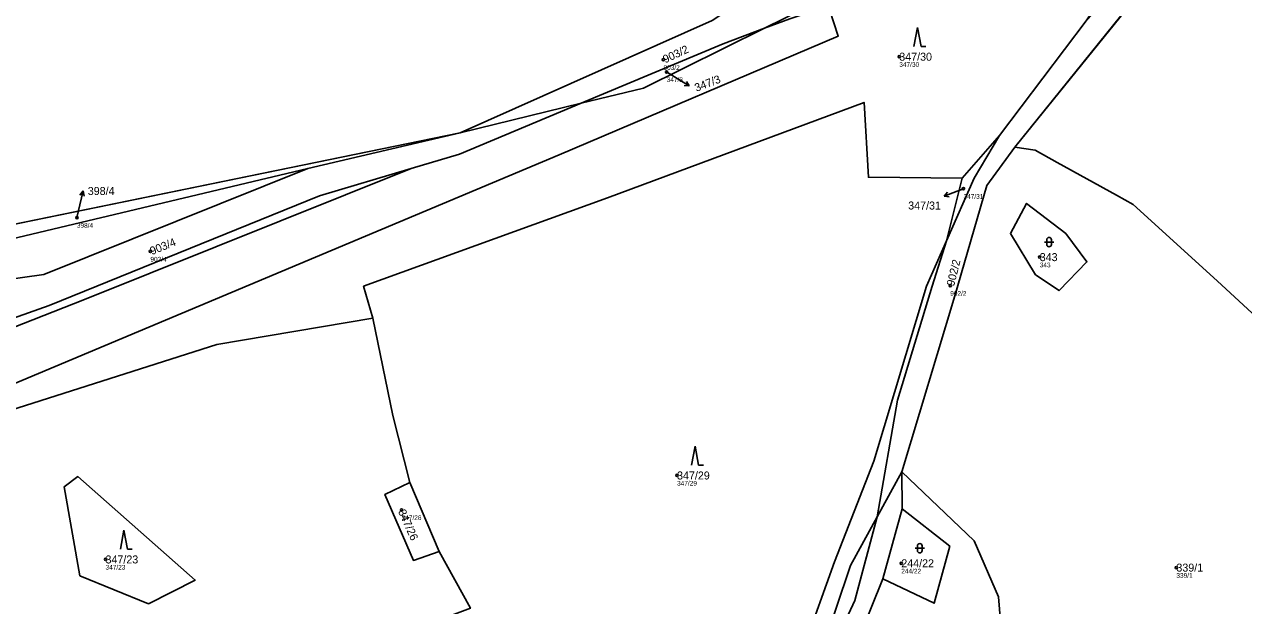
# Model space of a CAD drawing. Extents: x -734504 to -730695, y -1027923 to -1024502.
# Drawn here: x -733167.8 to -732908.7, y -1026581.4 to -1026457.8 of the extents above; entities that cross this region are included whole.
import ezdxf

# ---------------------------------------------------------------- set-up
doc = ezdxf.new("R2010")
doc.units = 0
for name, color, linetype in [('Definiční body', 7, 'Continuous'), ('Hranice parcel', 7, 'Continuous'), ('Parcelní čísla', 7, 'Continuous'), ('Polygon parcely', 7, 'Continuous'), ('Pop  PČ popisy', 7, 'Continuous'), ('Značky kultur', 7, 'Continuous')]:
    doc.layers.add(name, color=color, linetype=linetype)

msp = doc.modelspace()

# ---------------------------------------------------------------- linework, layer by layer
at = {"layer": 'Definiční body'}
for centre in [(-732981.91, -1026464.68), (-733032.01, -1026465.33), (-733031.34, -1026467.9), (-732968.26, -1026492.75), (-733156.67, -1026498.91), (-733141.04, -1026506.09), (-732952.06, -1026507.31), (-732971.08, -1026513.37), (-733029.13, -1026553.75), (-733087.66, -1026561.07), (-733150.58, -1026571.61), (-732981.48, -1026572.43), (-732923.02, -1026573.35)]:
    msp.add_circle(centre, 0.25, dxfattribs=at)
at = {"layer": 'Hranice parcel'}
for p, q in [((-732957.38, -1026483.94), (-732930.24, -1026450.28)), ((-732942.2, -1026457.02), (-732960.63, -1026481.41)), ((-733075.21, -1026480.85), (-733049.51, -1026474.59)), ((-733193.7, -1026505.19), (-733075.21, -1026480.85)), ((-733107.56, -1026488.45), (-733075.21, -1026480.85)), ((-732968.55, -1026490.5), (-732960.63, -1026481.41)), ((-732971.87, -1026503.87), (-732968.55, -1026490.5)), ((-732986.62, -1026562.58), (-732981.39, -1026552.99)), ((-732981.39, -1026552.99), (-732981.28, -1026560.85)), ((-733079.7, -1026569.89), (-733085.88, -1026555.23)), ((-732985.4, -1026575.75), (-732981.28, -1026560.85)), ((-733073.05, -1026581.98), (-733079.7, -1026569.89))]:
    msp.add_line(p, q, dxfattribs=at)
for points in [[(-733010.56, -1026458.64), (-733001.94, -1026454.38), (-732991.62, -1026449.4), (-732990.76, -1026447.99)], [(-733216.61, -1026553.87), (-733171.93, -1026535.02), (-733054.17, -1026485.55), (-732994.89, -1026460.28), (-732996.76, -1026454.64), (-732985.62, -1026450.09)], [(-733075.21, -1026480.85), (-733021.67, -1026456.95), (-733013.29, -1026451.45)], [(-733010.56, -1026458.64), (-733005.19, -1026456.63), (-732985.62, -1026450.09)], [(-733049.51, -1026474.59), (-733036.26, -1026471.36), (-733010.56, -1026458.64)], [(-733010.56, -1026458.64), (-733019.35, -1026461.93), (-733049.51, -1026474.59)], [(-732968.55, -1026490.5), (-732988.45, -1026490.33), (-732989.37, -1026474.4), (-733043.93, -1026494.69), (-733095.74, -1026513.49), (-733093.79, -1026520.26)], [(-733049.51, -1026474.59), (-733075.36, -1026485.44), (-733085.66, -1026488.49)], [(-732960.63, -1026481.41), (-732965.98, -1026490.5), (-732971.87, -1026503.87)], [(-732957.38, -1026483.94), (-732963.28, -1026492.1), (-732970.11, -1026515.52), (-732981.39, -1026552.99)], [(-732864.22, -1026562.25), (-732890.17, -1026534.71), (-732914.35, -1026512.36), (-732932.23, -1026496.11), (-732935.78, -1026494.13), (-732948.32, -1026487.15), (-732953.03, -1026484.53), (-732957.38, -1026483.94)], [(-733271.29, -1026558.29), (-733264.75, -1026555.09), (-733243.59, -1026542.71), (-733223.55, -1026534.38), (-733206.09, -1026528.8), (-733187.87, -1026523.32), (-733180.33, -1026520.98), (-733180.39, -1026513.36), (-733163.72, -1026510.97), (-733107.56, -1026488.45)], [(-733085.66, -1026488.49), (-733155.02, -1026516.33), (-733222.3, -1026542.76), (-733255.12, -1026553.16)], [(-733085.66, -1026488.49), (-733105.12, -1026494.27), (-733162.52, -1026517.63), (-733178.99, -1026523.38), (-733186.9, -1026527.28), (-733205.47, -1026532.16), (-733222.69, -1026537.95), (-733242.2, -1026545.52), (-733255.12, -1026553.16)], [(-733201.84, -1026513.78), (-733191.11, -1026509.91), (-733184.9, -1026507.66), (-733177.96, -1026505.16), (-733107.56, -1026488.45)], [(-732946.54, -1026502.27), (-732954.85, -1026495.87), (-732958.3, -1026502.27), (-732952.93, -1026511.06), (-732947.95, -1026514.43), (-732942.05, -1026508.31), (-732946.54, -1026502.27)], [(-732971.87, -1026503.87), (-732976.11, -1026513.52), (-732987.32, -1026550.69), (-732995.68, -1026572.09), (-733002.15, -1026590.11), (-733008.53, -1026603.13), (-733014.79, -1026614.01), (-733022.49, -1026622.72), (-733041.75, -1026638.77), (-733056.44, -1026651.01)], [(-732971.87, -1026503.87), (-732974.94, -1026513.46), (-732982.29, -1026537.7), (-732986.62, -1026562.58)], [(-733093.79, -1026520.26), (-733126.92, -1026525.88), (-733182.32, -1026543.53), (-733216.61, -1026553.87)], [(-733085.88, -1026555.23), (-733089.55, -1026541.01), (-733093.79, -1026520.26)], [(-732980.16, -1026631.6), (-732976.04, -1026623.95), (-732962.2, -1026611.05), (-732959.14, -1026600.56), (-732960.85, -1026579.55), (-732966.01, -1026567.67), (-732981.39, -1026552.99)], [(-733141.47, -1026581.03), (-733156.03, -1026575.07), (-733159.35, -1026556.15), (-733156.49, -1026553.97), (-733131.5, -1026575.99), (-733141.47, -1026581.03)], [(-733079.7, -1026569.89), (-733085.14, -1026571.83), (-733091.22, -1026557.79), (-733085.88, -1026555.23)], [(-733038.6, -1026641.94), (-733019.85, -1026625.17), (-733011.65, -1026616.18), (-733004.48, -1026605.02), (-732998.42, -1026591.25), (-732992.26, -1026572.92), (-732986.62, -1026562.58)], [(-733035.16, -1026647.76), (-733026.53, -1026640.92), (-733009.47, -1026618.63), (-733000.42, -1026599.94), (-732991.36, -1026580.34), (-732986.62, -1026562.58)], [(-732981.28, -1026560.85), (-732971.19, -1026568.76), (-732974.52, -1026580.91), (-732985.4, -1026575.75)], [(-732985.4, -1026575.75), (-732997.67, -1026606.24), (-733006.38, -1026625.39), (-733013.03, -1026637.2), (-733018.13, -1026645.6)]]:
    msp.add_lwpolyline(points, dxfattribs=at)
at = {"layer": 'Polygon parcely'}
for points in [[(-733193.7, -1026505.19), (-733075.21, -1026480.85), (-733021.67, -1026456.95), (-733013.29, -1026451.45), (-733005.43, -1026444.08), (-732992.81, -1026425.85), (-732980.64, -1026408.91), (-732967.14, -1026393.89), (-732939.77, -1026371.09), (-732911.41, -1026348.06), (-732934.84, -1026323.1), (-732939.47, -1026318.33), (-732955.28, -1026303.27), (-732990.75, -1026264.28), (-733008.6, -1026245.26), (-733027.44, -1026230.97), (-733029.77, -1026195.63), (-733041.46, -1026158.65), (-733060.29, -1026129.03), (-733123.97, -1026194.14), (-733165.59, -1026236.38), (-733207.81, -1026274.33)], [(-733171.93, -1026535.02), (-733054.17, -1026485.55), (-732994.89, -1026460.28), (-732996.76, -1026454.64), (-732985.62, -1026450.09), (-733005.19, -1026456.63), (-733010.56, -1026458.64), (-733036.26, -1026471.36), (-733049.51, -1026474.59), (-733075.36, -1026485.44), (-733085.66, -1026488.49), (-733155.02, -1026516.33), (-733222.3, -1026542.76)], [(-733002.15, -1026590.11), (-732995.68, -1026572.09), (-732987.32, -1026550.69), (-732976.11, -1026513.52), (-732971.87, -1026503.87), (-732968.55, -1026490.5), (-732988.45, -1026490.33), (-732989.37, -1026474.4), (-733043.93, -1026494.69), (-733095.74, -1026513.49), (-733093.79, -1026520.26), (-733089.55, -1026541.01), (-733085.88, -1026555.23), (-733079.7, -1026569.89), (-733073.05, -1026581.98)]]:
    msp.add_lwpolyline(points, dxfattribs=at)
for points in [[(-732960.63, -1026481.41), (-732942.2, -1026457.02), (-732934.64, -1026445.7), (-732922.74, -1026431.47), (-732910.79, -1026418.8), (-732895.92, -1026400.66), (-732911.16, -1026408.36), (-732926.13, -1026417.5), (-732939.38, -1026426.28), (-732959.39, -1026437.53), (-732985.62, -1026450.09), (-732996.76, -1026454.64), (-732994.89, -1026460.28), (-733054.17, -1026485.55), (-733171.93, -1026535.02), (-733216.61, -1026553.87), (-733182.32, -1026543.53), (-733126.92, -1026525.88), (-733093.79, -1026520.26), (-733095.74, -1026513.49), (-733043.93, -1026494.69), (-732989.37, -1026474.4), (-732988.45, -1026490.33), (-732968.55, -1026490.5)], [(-732928.09, -1026414.26), (-732942.19, -1026423.85), (-732961.91, -1026434.59), (-732986.89, -1026446.72), (-732990.76, -1026447.99), (-732991.62, -1026449.4), (-733001.94, -1026454.38), (-733010.56, -1026458.64), (-733005.19, -1026456.63), (-732985.62, -1026450.09), (-732959.39, -1026437.53), (-732942.28, -1026426.77), (-732913.93, -1026405.73)], [(-732930.24, -1026450.28), (-732907.49, -1026421.8), (-732896.92, -1026409.38), (-732917.84, -1026431.38), (-732942.2, -1026457.02), (-732960.63, -1026481.41), (-732965.98, -1026490.5), (-732971.87, -1026503.87), (-732974.94, -1026513.46), (-732982.29, -1026537.7), (-732986.62, -1026562.58), (-732981.39, -1026552.99), (-732970.11, -1026515.52), (-732963.28, -1026492.1), (-732957.38, -1026483.94)], [(-732874.36, -1026448.95), (-732900.18, -1026418.23), (-732930.24, -1026450.28), (-732957.38, -1026483.94), (-732953.03, -1026484.53), (-732948.32, -1026487.15), (-732935.78, -1026494.13), (-732932.23, -1026496.11), (-732914.35, -1026512.36), (-732890.17, -1026534.71), (-732864.22, -1026562.25), (-732809.19, -1026525.08), (-732843.53, -1026484.84)], [(-733010.56, -1026458.64), (-733001.94, -1026454.38), (-732991.62, -1026449.4), (-732990.76, -1026447.99), (-733006.2, -1026453.05), (-733013.29, -1026451.45), (-733021.67, -1026456.95), (-733075.21, -1026480.85), (-733049.51, -1026474.59), (-733019.35, -1026461.93)], [(-733019.35, -1026461.93), (-733049.51, -1026474.59), (-733036.26, -1026471.36), (-733010.56, -1026458.64)], [(-733075.21, -1026480.85), (-733107.56, -1026488.45), (-733163.72, -1026510.97), (-733180.39, -1026513.36), (-733180.33, -1026520.98), (-733187.87, -1026523.32), (-733206.09, -1026528.8), (-733223.55, -1026534.38), (-733243.59, -1026542.71), (-733264.75, -1026555.09), (-733271.29, -1026558.29), (-733255.12, -1026553.16), (-733242.2, -1026545.52), (-733222.69, -1026537.95), (-733205.47, -1026532.16), (-733186.9, -1026527.28), (-733178.99, -1026523.38), (-733162.52, -1026517.63), (-733105.12, -1026494.27), (-733085.66, -1026488.49), (-733075.36, -1026485.44), (-733049.51, -1026474.59)], [(-733177.96, -1026505.16), (-733107.56, -1026488.45), (-733075.21, -1026480.85), (-733193.7, -1026505.19), (-733193.87, -1026509.25), (-733201.84, -1026513.78), (-733191.11, -1026509.91), (-733184.9, -1026507.66)], [(-732971.87, -1026503.87), (-732965.98, -1026490.5), (-732960.63, -1026481.41), (-732968.55, -1026490.5)], [(-732970.85, -1026633.24), (-732956.99, -1026629.8), (-732911.95, -1026623.27), (-732857.63, -1026608.82), (-732842.36, -1026596.08), (-732860.26, -1026569.08), (-732864.22, -1026562.25), (-732890.17, -1026534.71), (-732914.35, -1026512.36), (-732932.23, -1026496.11), (-732935.78, -1026494.13), (-732948.32, -1026487.15), (-732953.03, -1026484.53), (-732957.38, -1026483.94), (-732963.28, -1026492.1), (-732970.11, -1026515.52), (-732981.39, -1026552.99), (-732966.01, -1026567.67), (-732960.85, -1026579.55), (-732959.14, -1026600.56), (-732962.2, -1026611.05), (-732976.04, -1026623.95), (-732980.16, -1026631.6), (-732981.18, -1026636.3)], [(-733223.55, -1026534.38), (-733206.09, -1026528.8), (-733187.87, -1026523.32), (-733180.33, -1026520.98), (-733180.39, -1026513.36), (-733163.72, -1026510.97), (-733107.56, -1026488.45), (-733177.96, -1026505.16), (-733184.9, -1026507.66), (-733191.11, -1026509.91), (-733201.84, -1026513.78), (-733213.84, -1026520.6), (-733238.36, -1026529.12), (-733269.29, -1026531.07), (-733289.93, -1026540.61), (-733292.37, -1026543.43), (-733283.71, -1026559.24), (-733311.05, -1026570.63), (-733300.55, -1026567.57), (-733271.29, -1026558.29), (-733264.75, -1026555.09), (-733243.59, -1026542.71)], [(-733186.9, -1026527.28), (-733205.47, -1026532.16), (-733222.69, -1026537.95), (-733242.2, -1026545.52), (-733255.12, -1026553.16), (-733222.3, -1026542.76), (-733155.02, -1026516.33), (-733085.66, -1026488.49), (-733105.12, -1026494.27), (-733162.52, -1026517.63), (-733178.99, -1026523.38)], [(-732946.54, -1026502.27), (-732942.05, -1026508.31), (-732947.95, -1026514.43), (-732952.93, -1026511.06), (-732958.3, -1026502.27), (-732954.85, -1026495.87)], [(-732946.54, -1026502.27), (-732954.85, -1026495.87), (-732958.3, -1026502.27), (-732952.93, -1026511.06), (-732947.95, -1026514.43), (-732942.05, -1026508.31)], [(-733004.48, -1026605.02), (-732998.42, -1026591.25), (-732992.26, -1026572.92), (-732986.62, -1026562.58), (-732982.29, -1026537.7), (-732974.94, -1026513.46), (-732971.87, -1026503.87), (-732976.11, -1026513.52), (-732987.32, -1026550.69), (-732995.68, -1026572.09), (-733002.15, -1026590.11), (-733008.53, -1026603.13), (-733014.79, -1026614.01), (-733022.49, -1026622.72), (-733041.75, -1026638.77), (-733056.44, -1026651.01), (-733053.71, -1026653.91), (-733038.6, -1026641.94), (-733019.85, -1026625.17), (-733011.65, -1026616.18)], [(-733126.92, -1026525.88), (-733182.32, -1026543.53), (-733216.61, -1026553.87), (-733202.45, -1026601.79), (-733192.71, -1026628.85), (-733152.65, -1026615.48), (-733095.32, -1026594.45), (-733086, -1026588.2), (-733080.73, -1026584.87), (-733073.05, -1026581.98), (-733079.7, -1026569.89), (-733085.14, -1026571.83), (-733091.22, -1026557.79), (-733085.88, -1026555.23), (-733089.55, -1026541.01), (-733093.79, -1026520.26)], [(-733035.16, -1026647.76), (-733032.12, -1026652.92), (-733018.13, -1026645.6), (-733013.03, -1026637.2), (-733006.38, -1026625.39), (-732997.67, -1026606.24), (-732985.4, -1026575.75), (-732981.28, -1026560.85), (-732981.39, -1026552.99), (-732986.62, -1026562.58), (-732991.36, -1026580.34), (-733000.42, -1026599.94), (-733009.47, -1026618.63), (-733026.53, -1026640.92)], [(-732960.85, -1026579.55), (-732966.01, -1026567.67), (-732981.39, -1026552.99), (-732981.28, -1026560.85), (-732971.19, -1026568.76), (-732974.52, -1026580.91), (-732985.4, -1026575.75), (-732997.67, -1026606.24), (-733006.38, -1026625.39), (-733013.03, -1026637.2), (-733018.13, -1026645.6), (-732981.18, -1026636.3), (-732980.16, -1026631.6), (-732976.04, -1026623.95), (-732962.2, -1026611.05), (-732959.14, -1026600.56)], [(-733141.47, -1026581.03), (-733156.03, -1026575.07), (-733159.35, -1026556.15), (-733156.49, -1026553.97), (-733131.5, -1026575.99)], [(-733141.47, -1026581.03), (-733131.5, -1026575.99), (-733156.49, -1026553.97), (-733159.35, -1026556.15), (-733156.03, -1026575.07)], [(-733079.7, -1026569.89), (-733085.88, -1026555.23), (-733091.22, -1026557.79), (-733085.14, -1026571.83)], [(-732991.36, -1026580.34), (-732986.62, -1026562.58), (-732992.26, -1026572.92), (-732998.42, -1026591.25), (-733004.48, -1026605.02), (-733011.65, -1026616.18), (-733019.85, -1026625.17), (-733038.6, -1026641.94), (-733035.16, -1026647.76), (-733026.53, -1026640.92), (-733009.47, -1026618.63), (-733000.42, -1026599.94)], [(-732985.4, -1026575.75), (-732974.52, -1026580.91), (-732971.19, -1026568.76), (-732981.28, -1026560.85)]]:
    msp.add_lwpolyline(points, close=True, dxfattribs=at)
at = {"layer": 'Pop  PČ popisy'}
for p, q in [((-733031.34, -1026467.9), (-733029.07, -1026469.31)), ((-733029.07, -1026469.31), (-733026.53, -1026470.9)), ((-733026.53, -1026470.9), (-733027.11, -1026469.95)), ((-733026.53, -1026470.9), (-733027.64, -1026470.79)), ((-733155.35, -1026493.24), (-733156.07, -1026494.1)), ((-733156.03, -1026496.16), (-733155.35, -1026493.24)), ((-733155.35, -1026493.24), (-733155.09, -1026494.32)), ((-732969.6, -1026493.27), (-732972.4, -1026494.34)), ((-732968.26, -1026492.75), (-732969.6, -1026493.27)), ((-732972.4, -1026494.34), (-732971.65, -1026493.52)), ((-732972.4, -1026494.34), (-732971.29, -1026494.45)), ((-733156.67, -1026498.91), (-733156.03, -1026496.16))]:
    msp.add_line(p, q, dxfattribs=at)
at = {"layer": 'Značky kultur'}
for p, q in [((-732978.03, -1026458.48), (-732978.78, -1026462.48)), ((-732977.28, -1026462.48), (-732978.03, -1026458.48)), ((-732977.28, -1026462.48), (-732976.28, -1026462.48)), ((-732950.58, -1026503.61), (-732950.58, -1026504.61)), ((-732949.58, -1026504.61), (-732949.58, -1026503.61)), ((-732951.08, -1026504.11), (-732949.08, -1026504.11)), ((-733025.29, -1026547.55), (-733026.04, -1026551.55)), ((-733024.54, -1026551.55), (-733025.29, -1026547.55)), ((-733024.54, -1026551.55), (-733023.54, -1026551.55)), ((-733146.66, -1026565.41), (-733147.41, -1026569.41)), ((-733145.91, -1026569.41), (-733146.66, -1026565.41)), ((-733145.91, -1026569.41), (-733144.91, -1026569.41)), ((-732978.55, -1026569.23), (-732976.55, -1026569.23)), ((-732978.05, -1026568.73), (-732978.05, -1026569.73)), ((-732977.05, -1026569.73), (-732977.05, -1026568.73))]:
    msp.add_line(p, q, dxfattribs=at)
for centre, start, end in [((-732950.08, -1026503.61), 0, 180), ((-732950.08, -1026504.61), 180, 359.9879), ((-732977.55, -1026568.73), 0, 180), ((-732977.55, -1026569.73), 180, 359.9879)]:
    msp.add_arc(centre, 0.5, start, end, dxfattribs=at)

# ---------------------------------------------------------------- texts
at = {"layer": 'Definiční body'}
for s, p in [('903/2', (-733032.01, -1026467.49)), ('347/30', (-732981.91, -1026466.84)), ('347/3', (-733031.34, -1026470.06)), ('347/31', (-732968.26, -1026494.91)), ('398/4', (-733156.67, -1026501.07)), ('903/4', (-733141.04, -1026508.25)), ('343', (-732952.06, -1026509.47)), ('902/2', (-732971.08, -1026515.53)), ('347/29', (-733029.13, -1026555.91)), ('347/26', (-733087.66, -1026563.23)), ('347/23', (-733150.58, -1026573.77)), ('244/22', (-732981.48, -1026574.59)), ('339/1', (-732923.02, -1026575.51))]:
    msp.add_text(s, height=1, dxfattribs=at).set_placement(p)
at = {"layer": 'Parcelní čísla'}
for s, rotation, p in [('903/2', 25, (-733031.65, -1026466.1)), ('347/3', 21, (-733025.02, -1026472.15)), ('903/4', 22, (-733140.72, -1026506.88)), ('902/2', 76, (-732970.26, -1026513.58)), ('347/26', 294, (-733088.44, -1026561.42))]:
    msp.add_text(s, height=1.7, rotation=rotation, dxfattribs=at).set_placement(p)
for s, p in [('347/30', (-732981.91, -1026465.53)), ('398/4', (-733154.35, -1026494.09)), ('347/31', (-732980.01, -1026497.18)), ('343', (-732952.06, -1026508.16)), ('347/29', (-733029.13, -1026554.6)), ('347/23', (-733150.58, -1026572.46)), ('244/22', (-732981.48, -1026573.28)), ('339/1', (-732923.02, -1026574.2))]:
    msp.add_text(s, height=1.7, dxfattribs=at).set_placement(p)

doc.saveas('drawing.dxf')
